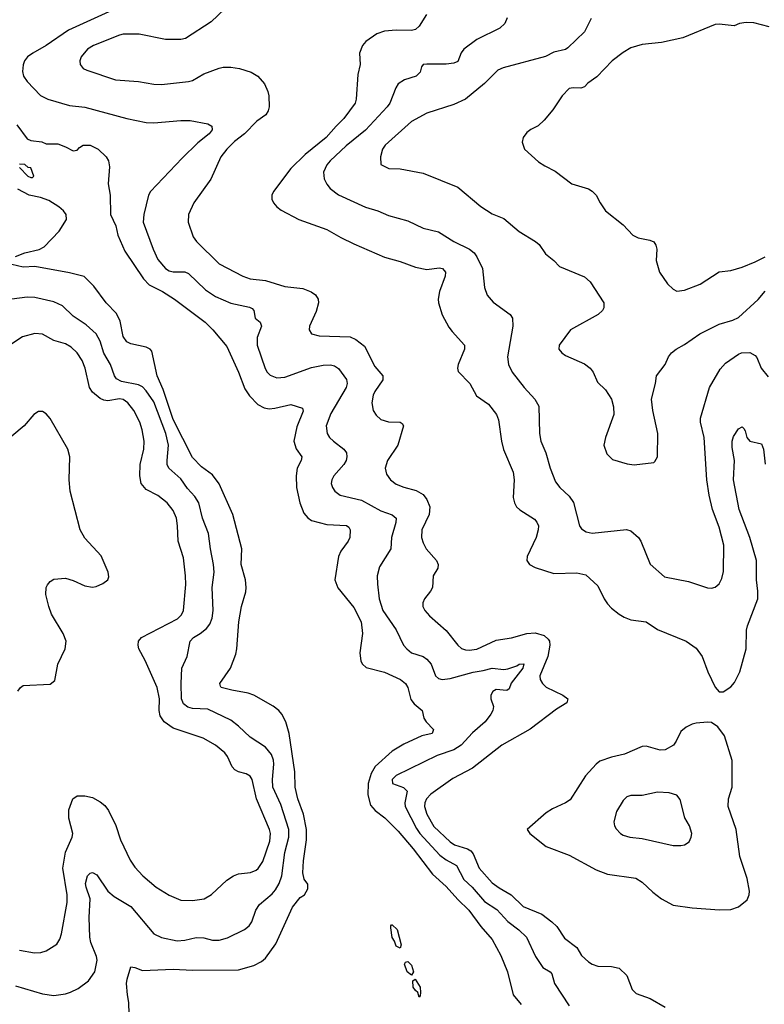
# Model space of a CAD drawing. Header units: inches. Extents: x 1305375 to 1407406, y 744550 to 841633.
# Tile 381 of 509: x 1371492 to 1375365, y 803421 to 808544. Entities that reach past the tile are written whole.
import ezdxf

# ---------------------------------------------------------------- set-up
doc = ezdxf.new("R2010")
doc.units = ezdxf.units.IN
doc.header["$MEASUREMENT"] = 0
doc.layers.add('B3870', color=7, linetype='Continuous')

msp = doc.modelspace()

# ---------------------------------------------------------------- linework, layer by layer
at = {"layer": 'B3870', "color": 5}
for points, elevation in [([(1371954.6, 808585.4), (1371744.9, 808490), (1371630, 808409.1), (1371559.6, 808370), (1371532.9, 808350), (1371517.2, 808330), (1371510, 808309.2), (1371506.4, 808273.6), (1371511.1, 808250), (1371530, 808221.5), (1371600.5, 808150), (1371638.8, 808130), (1371750, 808096.9), (1371830, 808089.1), (1372049.4, 808029.4), (1372150, 808009.4), (1372190, 808007.9), (1372330, 808019.8), (1372378.9, 808018.9), (1372470, 808001.5), (1372491.8, 807990), (1372492.9, 807970), (1372476.9, 807950), (1372417.6, 807902.4), (1372337, 807823), (1372172.4, 807650), (1372161.7, 807630), (1372137.8, 807530), (1372134.7, 807490), (1372185.5, 807350), (1372210, 807296.5), (1372249.3, 807250), (1372270, 807237.3), (1372290, 807231.4), (1372350, 807231), (1372370, 807222.8), (1372458.6, 807138.6), (1372510, 807104.1), (1372589.5, 807069.5), (1372687.3, 807047.3), (1372700.6, 807040.6), (1372710.2, 807030), (1372716.9, 806990), (1372743, 806970), (1372748.9, 806950), (1372726.8, 806890), (1372727.7, 806850), (1372768.4, 806728.4), (1372779.1, 806710), (1372794.9, 806694.9), (1372830, 806680.6), (1372870, 806683.5), (1373010, 806734.5), (1373070, 806746.1), (1373107.7, 806747.7), (1373130, 806743), (1373149.6, 806729.6), (1373191.8, 806671.8), (1373195.5, 806650), (1373190.1, 806630), (1373110, 806494.3), (1373085, 806430), (1373090.9, 806390.9), (1373103.6, 806370), (1373123.2, 806350), (1373178.3, 806310), (1373191.5, 806290), (1373194, 806270), (1373189.1, 806250), (1373177.6, 806230), (1373125.5, 806170), (1373114.9, 806150), (1373112.6, 806130), (1373118.3, 806110), (1373131, 806091), (1373159.3, 806070), (1373270, 806043), (1373370, 805988.2), (1373430, 805966.8), (1373450.7, 805950.7), (1373448.5, 805928.5), (1373425, 805850), (1373421.7, 805790), (1373363.4, 805696.6), (1373351.4, 805650), (1373352.4, 805607.6), (1373360.9, 805530), (1373380.2, 805470), (1373449.2, 805370), (1373487.7, 805290), (1373504.6, 805270), (1373530, 805250.3), (1373590, 805230.2), (1373610, 805215.8), (1373632, 805190), (1373653.8, 805130), (1373670, 805115.5), (1373690, 805110.9), (1373730, 805116), (1373850, 805149.7), (1373903.1, 805156.9), (1373950, 805169.5), (1374010, 805163.7), (1374030, 805166.4), (1374077.8, 805182.2), (1374090, 805190.8), (1374113.2, 805193.2), (1374108, 805170), (1374048.7, 805091.3), (1374038.1, 805061.9), (1374025.9, 805054.1), (1373970, 805058.2), (1373952.3, 805047.7), (1373942.3, 805030), (1373942.3, 805010), (1373956.5, 804970), (1373952.9, 804950), (1373942.7, 804930), (1373912.6, 804890), (1373847.4, 804832.6), (1373787.9, 804770), (1373750, 804745.4), (1373664, 804716), (1373450, 804611.2), (1373428.7, 804590), (1373430.3, 804570.3), (1373488.4, 804548.4), (1373506.5, 804530), (1373494.7, 804470), (1373496.8, 804450), (1373555.5, 804335.5), (1373573.2, 804310), (1373677.3, 804197.3), (1373710, 804173.2), (1373763.7, 804143.7), (1373801.1, 804070), (1373844.8, 804030), (1373910, 803955.5), (1373974.4, 803914.4), (1374030, 803850.9), (1374088.7, 803808.7), (1374128.2, 803770), (1374175, 803670), (1374212.2, 803612.2), (1374250.3, 803590), (1374259.3, 803579.3), (1374272.7, 803530), (1374350, 803412.2)], 1060), ([(1372559.4, 808600.6), (1372487.8, 808532.2), (1372355, 808445), (1372330, 808439.8), (1372250, 808440.6), (1372112.4, 808467.6), (1372030, 808467.5), (1372010, 808463.2), (1371875.8, 808410), (1371845.2, 808390), (1371811.5, 808350), (1371804.9, 808330), (1371806.3, 808310), (1371822, 808290), (1371840.7, 808280.7), (1371990.2, 808230.2), (1372110, 808222.2), (1372190, 808207.9), (1372230, 808205.8), (1372370, 808222.8), (1372390, 808228.1), (1372450, 808262.3), (1372530, 808291), (1372550, 808296), (1372590, 808296), (1372634.8, 808290), (1372695.5, 808270), (1372730.4, 808250), (1372765.7, 808210), (1372783.1, 808170), (1372787.7, 808147.8), (1372789.1, 808090), (1372784.9, 808070), (1372771.9, 808048.1), (1372724.8, 808015.2), (1372661.2, 807950), (1372609.3, 807910.7), (1372569.4, 807870), (1372538, 807830), (1372485.2, 807714.8), (1372397.4, 807590), (1372370.3, 807530), (1372367.6, 807490), (1372393.6, 807413.6), (1372411.3, 807390), (1372530, 807274.2), (1372652.4, 807210), (1372690, 807195.4), (1372770, 807187.1), (1372870, 807156.1), (1372965.2, 807145.2), (1373007.6, 807127.6), (1373030, 807111.6), (1373044, 807090), (1373046, 807070), (1373034.1, 807025.9), (1372999.5, 806950), (1372998, 806930), (1373008.7, 806908.7), (1373050, 806899.6), (1373210, 806894), (1373240.4, 806880.4), (1373284.7, 806844.7), (1373338.8, 806738.8), (1373380.2, 806690), (1373380.6, 806670), (1373338.9, 806610), (1373331.1, 806590), (1373324.2, 806550), (1373330.3, 806510), (1373345.8, 806485.8), (1373370, 806464), (1373410, 806452.2), (1373470.2, 806450.2), (1373482, 806442), (1373488.5, 806430), (1373457.8, 806330), (1373404, 806250), (1373393.1, 806210), (1373399.9, 806179.9), (1373421.3, 806150), (1373450, 806127.9), (1373490, 806111.3), (1373553.7, 806093.7), (1373590, 806073.4), (1373610, 806048), (1373624.4, 806010), (1373621.3, 805970), (1373582.8, 805890), (1373581.6, 805850), (1373590, 805821.6), (1373606.2, 805790), (1373659, 805730), (1373668.9, 805710), (1373666, 805690), (1373642.6, 805650), (1373638.3, 805590), (1373628.8, 805570), (1373596.5, 805530), (1373588.9, 805510), (1373588.9, 805490), (1373599, 805470), (1373622.7, 805442.7), (1373710, 805366.3), (1373770.3, 805290), (1373790, 805272.9), (1373810, 805265.2), (1373830, 805262.9), (1373870, 805268.7), (1373970, 805316.2), (1374050, 805328.1), (1374130, 805350.1), (1374173.4, 805353.4), (1374220.1, 805340.1), (1374241.4, 805321.4), (1374247.7, 805310), (1374249.2, 805289.2), (1374239, 805230), (1374196.9, 805130), (1374199.1, 805110), (1374211.4, 805090), (1374230.8, 805070.8), (1374317.1, 805030), (1374342.4, 805010), (1374337.1, 804990), (1374283.2, 804956.8), (1374147.6, 804852.4), (1374000.4, 804770), (1373847.7, 804650), (1373745, 804595), (1373630, 804514.5), (1373607.3, 804490), (1373598.8, 804470), (1373597.5, 804450), (1373609.7, 804410), (1373646.1, 804346.1), (1373730, 804265.7), (1373753.6, 804250), (1373820.3, 804230), (1373838.7, 804218.7), (1373850, 804203.6), (1373881.4, 804130), (1373950, 804053.4), (1373986.1, 804026.1), (1374048.4, 803990), (1374109.7, 803929.7), (1374207.6, 803890), (1374260.2, 803850), (1374285.5, 803825.5), (1374325, 803765), (1374390, 803716.9), (1374414.6, 803674.6), (1374450, 803642.3), (1374470, 803629.1), (1374499.7, 803619.7), (1374570, 803618), (1374610, 803609), (1374649, 803570), (1374677.4, 803497.4), (1374697.5, 803477.5), (1374771.1, 803451.1), (1374850, 803405.7)], 1080), ([(1373607.2, 808570), (1373570.2, 808509.8), (1373550, 808492.4), (1373530, 808487.1), (1373450, 808489.2), (1373390, 808483.9), (1373348.7, 808470), (1373291.8, 808430), (1373274.6, 808410), (1373259.5, 808370), (1373263.1, 808310), (1373250, 808258), (1373242, 808130), (1373235.9, 808110), (1373178.5, 808030), (1373137.1, 807990), (1373086.2, 807930), (1372977, 807843), (1372901.6, 807770), (1372811.4, 807650), (1372802.7, 807630), (1372803.1, 807610), (1372812, 807590), (1372828.4, 807570), (1372852.6, 807552.6), (1372944.2, 807504.2), (1373090, 807452.1), (1373161.3, 807410), (1373230, 807376.9), (1373390, 807307.3), (1373470, 807286.4), (1373550, 807255.6), (1373610, 807244.1), (1373673.2, 807253.2), (1373690.3, 807250), (1373706.3, 807230), (1373704.7, 807210), (1373676.2, 807130), (1373669.1, 807090), (1373670.2, 807070), (1373690, 807007.3), (1373724.3, 806944.3), (1373740.7, 806920.7), (1373805.5, 806850), (1373805.7, 806830), (1373771.6, 806750), (1373768.8, 806730), (1373773, 806713), (1373832.7, 806650), (1373867, 806587), (1373930, 806543.1), (1373972.6, 806490), (1373982, 806462), (1373997.4, 806350), (1374008.1, 806308.1), (1374058.6, 806190), (1374063.2, 806150), (1374058.6, 806058.6), (1374065.2, 806030), (1374076.5, 806010), (1374093.4, 805993.4), (1374170, 805944.2), (1374182.3, 805930), (1374190.2, 805910.2), (1374189.1, 805889.1), (1374178.3, 805850), (1374131.2, 805750), (1374130.3, 805730), (1374143.1, 805710), (1374173.7, 805693.7), (1374270, 805662.7), (1374390, 805666.4), (1374436.1, 805656.1), (1374498.4, 805598.4), (1374532.1, 805530), (1374550, 805504), (1374570, 805482.4), (1374610, 805451.4), (1374635.5, 805435.5), (1374670, 805422), (1374750.2, 805410.2), (1374810, 805370.3), (1374959.1, 805310), (1375010, 805274.4), (1375041.3, 805230), (1375070.4, 805150), (1375110, 805071), (1375130, 805046), (1375150, 805046.8), (1375190, 805073), (1375210, 805095.5), (1375238.3, 805150), (1375269.8, 805270), (1375272.6, 805367.4), (1375277.2, 805390), (1375330.7, 805530), (1375331.5, 805570), (1375324.5, 805630), (1375324.8, 805730), (1375289.2, 805850), (1375234.9, 805994.9), (1375204.3, 806150), (1375210.5, 806250), (1375197.4, 806317.4), (1375197.1, 806350), (1375204.9, 806375.1), (1375230, 806414.9), (1375250, 806425.5), (1375257.5, 806417.5), (1375265.1, 806405.1), (1375273.4, 806370), (1375289, 806350), (1375350, 806337), (1375359.8, 806310), (1375370, 806230.6)], 1120), ([(1374026.9, 808553.1), (1374015.6, 808524.4), (1373990, 808499.5), (1373870, 808440.9), (1373801.1, 808390), (1373788.5, 808371.5), (1373770, 808326.9), (1373750, 808316.8), (1373710, 808311.8), (1373610, 808313.1), (1373590.3, 808309.7), (1373581.2, 808298.8), (1373574.9, 808270), (1373553.6, 808250), (1373493.4, 808230), (1373460.2, 808210), (1373447.5, 808190), (1373416.9, 808110), (1373403.5, 808090), (1373290, 807968.4), (1373190, 807887.5), (1373107.3, 807810), (1373090, 807788.4), (1373072.7, 807750), (1373075.1, 807715.1), (1373088.5, 807688.5), (1373106.2, 807666.2), (1373150, 807631.6), (1373290, 807567.8), (1373354, 807550), (1373410, 807525.5), (1373510, 807496.5), (1373590, 807458.2), (1373670, 807440.8), (1373749.4, 807389.4), (1373832, 807350), (1373855.6, 807330), (1373870, 807310.4), (1373899.6, 807250), (1373908.9, 807150), (1373923.1, 807110), (1373953.7, 807073.7), (1374043, 807010), (1374055.8, 806990), (1374056.5, 806950), (1374029.2, 806790), (1374033.6, 806750), (1374052.7, 806710), (1374115.8, 806630), (1374171.8, 806570), (1374192.6, 806532.6), (1374195.2, 806390), (1374202.4, 806350), (1374229.1, 806290), (1374251.3, 806210), (1374279.3, 806139.3), (1374301.1, 806110), (1374350, 806065.3), (1374372.4, 806032.4), (1374404.2, 805910), (1374414, 805894), (1374438.5, 805878.5), (1374470, 805872.9), (1374648.2, 805891.8), (1374670, 805884.9), (1374710, 805850.4), (1374723.1, 805830), (1374770.4, 805710.4), (1374845.4, 805645.5), (1374970, 805621.1), (1375070, 805588), (1375090, 805586), (1375109.6, 805590.4), (1375130, 805607.7), (1375143.7, 805636.3), (1375153.4, 805673.4), (1375154.8, 805810), (1375130, 805903.7), (1375094.9, 805994.9), (1375077.7, 806070), (1375066.3, 806150), (1375051.7, 806370), (1375033.3, 806450), (1375033.1, 806470), (1375079.3, 806630), (1375134.7, 806725.3), (1375163.8, 806756.2), (1375230, 806803.2), (1375247, 806810), (1375290, 806811.4), (1375317, 806797), (1375325.7, 806785.7), (1375347.7, 806730), (1375384.8, 806684.8)], 1140), ([(1374463.7, 808550), (1374430, 808480.9), (1374343, 808397), (1374330, 808389), (1374270, 808374), (1374227, 808353), (1374006.6, 808293.4), (1373978.6, 808281.4), (1373908.7, 808211.3), (1373810.6, 808130), (1373750, 808103.1), (1373610, 808057.2), (1373530, 808014.4), (1373392.2, 807890), (1373378.7, 807870), (1373367.7, 807830), (1373371, 807790), (1373412, 807770), (1373470, 807766.9), (1373590, 807744.9), (1373770, 807671.8), (1373890, 807572.2), (1373950, 807534), (1374010, 807508.8), (1374090, 807442), (1374174.9, 807390), (1374193.3, 807373.3), (1374226.1, 807326.1), (1374270, 807290.4), (1374299.5, 807259.5), (1374430, 807205.5), (1374459, 807179), (1374530.3, 807070.3), (1374530, 807044), (1374523, 807030), (1374500.5, 807010), (1374356, 806930), (1374298, 806850), (1374296, 806830), (1374310.8, 806810), (1374330, 806796.3), (1374430, 806752.4), (1374459.1, 806730), (1374474.9, 806710), (1374498, 806658), (1374538.5, 806618.6), (1374570.5, 806570), (1374580.5, 806530), (1374581.6, 806490), (1374538, 806370), (1374530.5, 806330), (1374545.5, 806285.5), (1374574.6, 806254.6), (1374652.1, 806232.1), (1374687.1, 806227.1), (1374790, 806240.7), (1374795.1, 806244.9), (1374809.5, 806270), (1374811.2, 806390), (1374784.2, 806510), (1374778.4, 806570), (1374799.3, 806650), (1374804, 806690), (1374849.5, 806750.5), (1374867, 806790), (1374882, 806810), (1374906.6, 806830), (1374950, 806854), (1375029.5, 806910), (1375130, 806960.2), (1375200.5, 806979.5), (1375230, 806994.6), (1375332.1, 807087.9), (1375370, 807131.3)], 1160), ([(1375390, 808506.9), (1375310, 808526.6), (1375270, 808529.7), (1375236, 808524), (1375208.8, 808511.2), (1375130, 808521), (1375110, 808519.1), (1374941, 808450), (1374830, 808424.7), (1374730, 808414.2), (1374670, 808396.4), (1374630, 808372.9), (1374574, 808330), (1374493.1, 808246.9), (1374446.7, 808213.3), (1374430, 808195.1), (1374410, 808187.6), (1374370.4, 808189.6), (1374350, 808186), (1374312.9, 808147.1), (1374264.7, 808075.3), (1374219, 808021), (1374188.5, 807991.5), (1374150, 807972.3), (1374130, 807956), (1374110.7, 807930), (1374105.8, 807905.8), (1374117.3, 807870), (1374190, 807804.9), (1374222.9, 807782.9), (1374276.3, 807756.3), (1374364, 807690), (1374450, 807663.1), (1374470, 807651.7), (1374490.3, 807630), (1374510.3, 807590), (1374538.4, 807550), (1374630, 807476.4), (1374681.8, 807421.8), (1374709, 807409), (1374770, 807396.5), (1374790, 807387.7), (1374801.3, 807370), (1374805.3, 807350), (1374801.5, 807290), (1374818.9, 807230), (1374861.3, 807170), (1374890, 807141.3), (1374910, 807130.4), (1374950, 807135.6), (1375032, 807168), (1375130, 807231.6), (1375190, 807239.6), (1375250, 807256.5), (1375316.9, 807283.1), (1375369.2, 807310)], 1180), ([(1371476, 807996), (1371530, 807923.8), (1371550, 807914.8), (1371607.5, 807907.5), (1371630, 807898), (1371690, 807897.3), (1371730, 807882.8), (1371770, 807861), (1371790, 807864.7), (1371802, 807878), (1371822, 807890), (1371858, 807890), (1371900.7, 807870), (1371941, 807830), (1371954, 807810), (1371958.5, 807778.5), (1371952.7, 807690), (1371962.6, 807630), (1371964.6, 807530), (1371991, 807471), (1372001.9, 807421.9), (1372038.6, 807338.6), (1372135.4, 807195.4), (1372164.7, 807164.7), (1372234.6, 807130), (1372296.9, 807090), (1372455.6, 806970), (1372496, 806930), (1372570, 806843), (1372630, 806710.5), (1372662.9, 806622.9), (1372686.6, 806586.6), (1372730, 806541.2), (1372764.1, 806524.1), (1372790, 806519.7), (1372818, 806522), (1372901.6, 806541.6), (1372962, 806522), (1372966.8, 806506.8), (1372933.8, 806426.2), (1372918.5, 806350), (1372930.1, 806310.1), (1372958.9, 806270), (1372956, 806250), (1372935.2, 806210), (1372930.2, 806169.8), (1372932.2, 806110), (1372948, 806030), (1372970, 805977), (1372990, 805951.7), (1373010, 805937.3), (1373090, 805917.8), (1373191.3, 805911.3), (1373203.1, 805903.1), (1373210.3, 805890.3), (1373208.5, 805850), (1373200.3, 805830), (1373162.2, 805777.8), (1373150.2, 805750), (1373131.1, 805630), (1373147.1, 805587.1), (1373230, 805485.8), (1373268, 805410), (1373275, 805350), (1373261.6, 805250), (1373266.3, 805206.3), (1373274.9, 805190), (1373293.7, 805173.7), (1373390, 805148.6), (1373472.2, 805110), (1373498.9, 805090), (1373510.2, 805070), (1373526.4, 805006.4), (1373543.5, 804983.5), (1373584.9, 804950), (1373594, 804910), (1373606.7, 804890), (1373644.4, 804850), (1373638, 804830), (1373583.1, 804816.9), (1373490, 804775), (1373430, 804738.6), (1373341.5, 804658.5), (1373319.1, 804620.9), (1373304.7, 804570), (1373303.3, 804510), (1373316.9, 804456.9), (1373340.2, 804430), (1373391.3, 804391.3), (1373461, 804321), (1373538.4, 804230), (1373638.8, 804098.8), (1373710, 804034), (1373770, 803965.5), (1373828.1, 803910), (1373890, 803824.9), (1373950, 803757.3), (1373994.3, 803674.3), (1374029.3, 803590), (1374059.1, 803470), (1374099.4, 803419.4)], 1040), ([(1371490, 807774), (1371534, 807730), (1371550, 807722), (1371558, 807722), (1371566, 807730), (1371550, 807773.6), (1371535.5, 807775.5), (1371518, 807790), (1371491.2, 807791.2)], 1040), ([(1371470, 807310.8), (1371518, 807330), (1371592.5, 807347.5), (1371618.9, 807361.1), (1371696.6, 807443.4), (1371735.1, 807504.9), (1371733.3, 807530), (1371718.7, 807550), (1371695.6, 807570), (1371642.6, 807602.6), (1371599.1, 807619.1), (1371541.2, 807630), (1371481.7, 807661.7)], 1040), ([(1372060.9, 803370), (1372059.5, 803430), (1372051.6, 803470), (1372047.6, 803530), (1372050, 803552), (1372070, 803616), (1372090, 803612.7), (1372130, 803596.4), (1372290, 803603.2), (1372390, 803599), (1372630, 803600.6), (1372710, 803623.5), (1372750, 803644.1), (1372770, 803660.7), (1372823.7, 803736.3), (1372910, 803926), (1372950, 803976), (1372972.3, 803990), (1372990, 804022), (1372990, 804046), (1372971.3, 804071.3), (1372965.3, 804105.3), (1372967.6, 804167.6), (1372983.8, 804276.2), (1372983.2, 804330), (1372967.2, 804410), (1372938.1, 804490), (1372925.3, 804550), (1372923.2, 804630), (1372893.7, 804830), (1372875.2, 804890), (1372854.6, 804930), (1372838.8, 804950), (1372810, 804972.4), (1372709.9, 805029.9), (1372679.9, 805039.9), (1372594.7, 805054.7), (1372539.3, 805070), (1372536.2, 805076.2), (1372532, 805090), (1372588.8, 805170), (1372616.6, 805243.4), (1372621.8, 805270), (1372632, 805410), (1372644.6, 805490), (1372667.6, 805567.6), (1372669.8, 805590), (1372665.7, 805630), (1372644, 805710), (1372647.5, 805790), (1372600.8, 805970), (1372529.1, 806129.1), (1372494.8, 806174.8), (1372438.1, 806218.1), (1372390, 806266.6), (1372290, 806463.2), (1372238.8, 806618.8), (1372207.4, 806690), (1372178.7, 806818.7), (1372169.8, 806830), (1372150, 806840.4), (1372070, 806857), (1372048.2, 806868.2), (1372030, 806894.7), (1372014.3, 806974.3), (1371995.5, 807015.5), (1371942.2, 807070), (1371877.7, 807157.7), (1371827.3, 807207.3), (1371750, 807227.4), (1371570, 807259.8), (1371510, 807255.6), (1371450.3, 807269.7)], 1040), ([(1371470, 803517.7), (1371610, 803474.7), (1371670, 803466.7), (1371730, 803474.7), (1371756.6, 803483.4), (1371796.4, 803503.6), (1371850, 803542.4), (1371882.3, 803590), (1371894.5, 803650), (1371891.3, 803670), (1371861.8, 803741.8), (1371856.2, 803770), (1371853.1, 803873.1), (1371858.8, 803970), (1371837.1, 804030), (1371834.8, 804050), (1371843.7, 804090), (1371857.5, 804102.5), (1371870, 804106), (1371893.8, 804093.8), (1371950.3, 804010), (1371982.5, 803982.5), (1372070, 803929), (1372190, 803787.6), (1372230, 803768.2), (1372310, 803751.1), (1372350, 803754.7), (1372410, 803769.3), (1372450, 803766.7), (1372494.8, 803754.8), (1372530, 803754.8), (1372572.9, 803767.1), (1372660.7, 803810), (1372685.6, 803830), (1372698.7, 803850), (1372720.5, 803910), (1372739.2, 803940.8), (1372804.8, 803995.2), (1372822.8, 804017.2), (1372840.7, 804050), (1372854.8, 804090), (1372871.2, 804210), (1372891.4, 804290), (1372891.4, 804330), (1372850, 804461.1), (1372807.8, 804550), (1372806.1, 804590), (1372813.9, 804670), (1372811.8, 804691.8), (1372800.8, 804720.8), (1372770, 804759.3), (1372691.3, 804810), (1372630, 804868.6), (1372590, 804899.3), (1372470, 804956.8), (1372390, 804960.2), (1372366.2, 804966.2), (1372344.4, 804984.4), (1372334.1, 805010), (1372330.9, 805090), (1372335, 805170), (1372363.5, 805230), (1372377.7, 805310), (1372395.1, 805330), (1372430, 805350.2), (1372463.3, 805376.7), (1372480.5, 805399.5), (1372492.3, 805430), (1372497.8, 805470), (1372493.3, 805590), (1372502.9, 805670), (1372499.8, 805710), (1372483.5, 805790), (1372474.5, 805870), (1372443.4, 805950), (1372422.9, 806030), (1372402.9, 806062.9), (1372364.8, 806104.8), (1372330, 806155), (1372267.3, 806210), (1372259.5, 806230), (1372258.7, 806250), (1372264.9, 806330), (1372251.9, 806390), (1372190, 806555.1), (1372150, 806612.7), (1372130, 806633.5), (1372110, 806643.2), (1372021.8, 806661.8), (1371994.5, 806674.5), (1371984.6, 806690), (1371963.4, 806750), (1371928.9, 806808.9), (1371910.9, 806870.9), (1371889.9, 806909.9), (1371836.9, 806956.9), (1371770, 807001.8), (1371714.6, 807054.6), (1371670, 807075.1), (1371570, 807098.7), (1371530, 807099.8), (1371451.1, 807088.9)], 1060), ([(1371490, 803703.2), (1371568.2, 803688.2), (1371602, 803690), (1371630, 803699.1), (1371685.7, 803734.3), (1371701, 803759), (1371710, 803786.8), (1371739.4, 803950), (1371738.8, 803990), (1371716.9, 804130), (1371730, 804212.7), (1371765, 804290), (1371767.8, 804310), (1371747.8, 804390), (1371747.5, 804432.5), (1371767.6, 804490), (1371790, 804504.9), (1371830, 804505.7), (1371870, 804496.5), (1371910, 804474.7), (1371934.8, 804454.8), (1371952.8, 804430), (1371991.9, 804351.9), (1372016.8, 804276.8), (1372065.5, 804170), (1372090, 804135.3), (1372132.9, 804090), (1372202, 804030), (1372270, 803987.9), (1372330, 803963.6), (1372390, 803961), (1372450.6, 803969.4), (1372490, 803992.7), (1372570, 804066.9), (1372604.2, 804090), (1372630, 804100.2), (1372692.6, 804107.4), (1372721.3, 804118.7), (1372732.4, 804127.6), (1372756.1, 804163.9), (1372792.8, 804270), (1372796.2, 804310), (1372791, 804330), (1372723.1, 804490), (1372700.2, 804590), (1372690, 804608.3), (1372670, 804619.8), (1372630, 804629.8), (1372610, 804641.4), (1372597, 804657), (1372572.9, 804710), (1372558.9, 804730), (1372510, 804769.8), (1372445.8, 804805.8), (1372290, 804857.6), (1372243.2, 804890), (1372221.6, 804921.6), (1372216.5, 804950), (1372219.5, 805010), (1372207.4, 805070), (1372144.6, 805210), (1372112, 805270), (1372107.1, 805290), (1372109.8, 805310), (1372126, 805330), (1372312.9, 805427.1), (1372333.1, 805446.9), (1372343, 805470), (1372355.1, 805604.9), (1372353.9, 805650), (1372343.2, 805743.2), (1372316.2, 805830), (1372313.4, 805910), (1372306.9, 805950), (1372290.8, 805990), (1372258, 806030), (1372210, 806067.6), (1372150, 806099.3), (1372124.2, 806130), (1372116.1, 806170), (1372117.5, 806230), (1372138, 806310), (1372139.2, 806350), (1372128.6, 806410), (1372115.9, 806450), (1372084.7, 806510), (1372054.5, 806550), (1372030, 806567), (1372010, 806571), (1371950, 806560.2), (1371930, 806563.4), (1371910, 806573.3), (1371870, 806606.6), (1371854.5, 806630), (1371832.3, 806730), (1371816.9, 806770), (1371791, 806811), (1371759.2, 806839.2), (1371730, 806856.8), (1371670, 806874.8), (1371610, 806907.1), (1371570, 806911.6), (1371505.5, 806894.5), (1371410, 806829.6)], 1080), ([(1371482.6, 805050), (1371495.6, 805070), (1371510, 805079.6), (1371650, 805086.7), (1371673.7, 805106.3), (1371690.8, 805190), (1371728.2, 805270), (1371733.2, 805310), (1371717.2, 805350), (1371657.5, 805450), (1371643.2, 805490), (1371627.7, 805552.3), (1371628.7, 805590), (1371636.2, 805603.8), (1371650, 805620.3), (1371670, 805632.6), (1371730, 805637.2), (1371770, 805626.7), (1371830, 805598.2), (1371870, 805591.2), (1371890, 805594.4), (1371923.6, 805610), (1371949.6, 805630), (1371954.6, 805645.4), (1371952.1, 805670), (1371914.9, 805754.9), (1371830, 805846), (1371807, 805890), (1371754.6, 806090), (1371749, 806150), (1371752.5, 806270), (1371742.8, 806310), (1371650, 806468), (1371630, 806492.4), (1371610, 806504.4), (1371590, 806505.7), (1371564.6, 806490), (1371514.3, 806430), (1371450, 806377.4)], 1120)]:
    msp.add_lwpolyline(points, dxfattribs=dict(at, elevation=elevation))
for points, elevation in [([(1375069.6, 804889.6), (1375010, 804883.1), (1374990, 804878.5), (1374957.6, 804862.4), (1374930, 804840.5), (1374906.9, 804790), (1374891.7, 804770), (1374850, 804745.1), (1374823.6, 804743.6), (1374750, 804764.2), (1374730, 804763.1), (1374636.9, 804723.1), (1374570, 804707.5), (1374510, 804685.5), (1374489.5, 804670.5), (1374435.4, 804610), (1374354.5, 804485.5), (1374330, 804468.3), (1374262.3, 804437.7), (1374230, 804417.7), (1374131.3, 804330), (1374146, 804310), (1374230, 804241.8), (1374350, 804196.5), (1374490, 804119.7), (1374550, 804098.4), (1374697.3, 804077.3), (1374730, 804056.9), (1374785.1, 804005.1), (1374830, 803970.3), (1374890, 803937.3), (1374990, 803922), (1375131.8, 803911.8), (1375190, 803914.9), (1375230, 803928.4), (1375275.6, 803964.4), (1375286.3, 803990), (1375288.3, 804010), (1375275.3, 804075.3), (1375237.3, 804190), (1375219.2, 804330), (1375176.5, 804450), (1375178.4, 804490), (1375196.8, 804550), (1375197.4, 804690), (1375157, 804817), (1375123.9, 804863.9), (1375090, 804887.6)], 1120), ([(1374810, 804524), (1374730, 804507.1), (1374670, 804506.6), (1374650, 804500.5), (1374630, 804482), (1374596.2, 804423.8), (1374582.3, 804370), (1374585.3, 804350), (1374593.8, 804333.8), (1374617.1, 804310), (1374630, 804301.1), (1374664.7, 804290), (1374730, 804284), (1374890, 804246.7), (1374930, 804246.4), (1374950, 804250.6), (1374973.4, 804266.6), (1374984.5, 804290), (1374987.3, 804310), (1374976.3, 804350), (1374951.7, 804391.7), (1374927, 804487), (1374910, 804509.5), (1374870, 804521.1)], 1140), ([(1373470, 803712.7), (1373450, 803723), (1373442, 803750), (1373429.2, 803769.2), (1373421.7, 803818.3), (1373422, 803830), (1373426.4, 803833.6), (1373430, 803834.6), (1373455, 803810), (1373476.1, 803730)], 1020), ([(1373530, 803572), (1373506.8, 803590), (1373494, 803630), (1373499, 803641), (1373510, 803644.4), (1373530, 803624.9), (1373540.3, 803590)], 1020), ([(1373570, 803458), (1373562.7, 803482.7), (1373550, 803492), (1373538, 803510), (1373536.4, 803543.6), (1373549, 803551), (1373574.2, 803510), (1373577.3, 803482.7), (1373575.3, 803464.7)], 1020)]:
    msp.add_lwpolyline(points, close=True, dxfattribs=dict(at, elevation=elevation))

doc.saveas('drawing.dxf')
